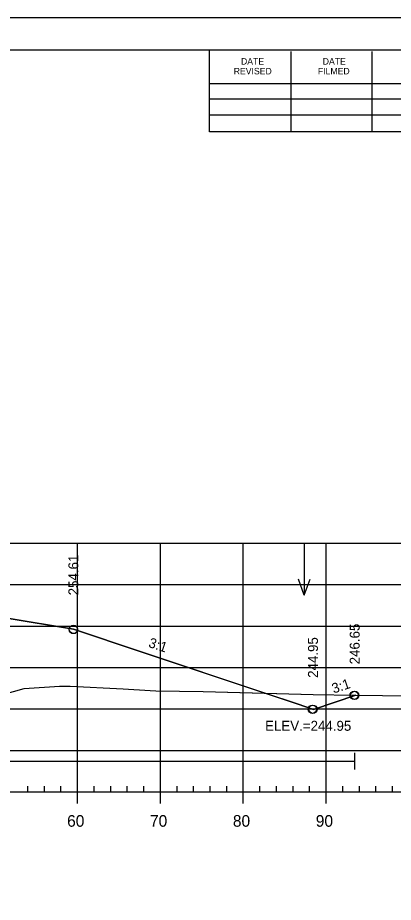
# Model space of a CAD drawing. Extents: x 1365647 to 1367999, y 387113 to 400173.
# Drawn here: x 1365946.9 to 1365992.2, y 398786.3 to 398893 of the extents above; entities that cross this region are included whole.
import ezdxf

# ---------------------------------------------------------------- set-up
doc = ezdxf.new("R2010")
doc.units = 0
for name, color, linetype in [('R_Axis', 7, 'Continuous'), ('R_Axis Annot', 7, 'Continuous'), ('R_Border', 7, 'Continuous'), ('R_Border Notes', 7, 'Continuous'), ('R_Contours', 7, 'Continuous'), ('R_Exist Surface', 7, 'Continuous'), ('R_Fin Surface', 7, 'Continuous'), ('R_Fin Surface Annot', 7, 'Continuous'), ('R_Grid', 7, 'Continuous'), ('R_No Plot', 7, 'Continuous'), ('R_Water', 7, 'Continuous'), ('R_Water Annot', 7, 'Continuous'), ('R_Xsect Elev', 7, 'Continuous')]:
    doc.layers.add(name, color=color, linetype=linetype)

msp = doc.modelspace()

# ---------------------------------------------------------------- linework, layer by layer
at = {"layer": 'R_Axis'}
for p, q in [((1365749.09, 398799.63), (1366039.09, 398799.63)), ((1365948.09, 398799.63), (1365948.09, 398800.33)), ((1365950.09, 398799.63), (1365950.09, 398800.33)), ((1365952.09, 398799.63), (1365952.09, 398800.33)), ((1365954.09, 398798.23), (1365954.09, 398799.63)), ((1365956.09, 398799.63), (1365956.09, 398800.33)), ((1365958.09, 398799.63), (1365958.09, 398800.33)), ((1365960.09, 398799.63), (1365960.09, 398800.33)), ((1365962.09, 398799.63), (1365962.09, 398800.33)), ((1365964.09, 398798.23), (1365964.09, 398799.63)), ((1365966.09, 398799.63), (1365966.09, 398800.33)), ((1365968.09, 398799.63), (1365968.09, 398800.33)), ((1365970.09, 398799.63), (1365970.09, 398800.33)), ((1365972.09, 398799.63), (1365972.09, 398800.33)), ((1365974.09, 398798.23), (1365974.09, 398799.63)), ((1365976.09, 398799.63), (1365976.09, 398800.33)), ((1365978.09, 398799.63), (1365978.09, 398800.33)), ((1365980.09, 398799.63), (1365980.09, 398800.33)), ((1365982.09, 398799.63), (1365982.09, 398800.33)), ((1365984.09, 398798.23), (1365984.09, 398799.63)), ((1365986.09, 398799.63), (1365986.09, 398800.33)), ((1365988.09, 398799.63), (1365988.09, 398800.33)), ((1365990.09, 398799.63), (1365990.09, 398800.33)), ((1365992.09, 398799.63), (1365992.09, 398800.33))]:
    msp.add_line(p, q, dxfattribs=at)
at = {"layer": 'R_Border'}
for p, q in [((1365736.09, 398889.09), (1366052.27, 398889.09)), ((1365970.01, 398879.21), (1365970.01, 398889.09)), ((1365979.87, 398879.21), (1365979.87, 398888.89)), ((1365989.63, 398879.21), (1365989.63, 398888.89)), ((1365970.01, 398885.07), (1366009.17, 398885.07)), ((1365970.01, 398883.21), (1366009.17, 398883.21)), ((1365970.01, 398879.21), (1365970.01, 398881.27)), ((1365970.01, 398881.27), (1366009.17, 398881.27)), ((1366052.27, 398879.21), (1365970.01, 398879.21))]:
    msp.add_line(p, q, dxfattribs=at)
at = {"layer": 'R_Contours'}
for p, q in [((1365953.59, 398819.24), (1365945.36, 398820.61)), ((1365961.63, 398816.55), (1365953.59, 398819.24)), ((1365976.68, 398811.53), (1365961.63, 398816.55)), ((1365945.08, 398811.39), (1365947.64, 398812.08))]:
    msp.add_line(p, q, dxfattribs=at)
for points in [[(1365947.64, 398812.08), (1365951.93, 398812.36), (1365953.21, 398812.38), (1365959.59, 398812.04), (1365962.84, 398811.85), (1365963.55, 398811.83)], [(1365963.55, 398811.83), (1365969.24, 398811.73), (1365976.68, 398811.53)]]:
    msp.add_lwpolyline(points, dxfattribs=at)
msp.add_lwpolyline([(1365976.68, 398811.53), (1365982.52, 398811.38), (1365987.53, 398811.28), (1365987.66, 398811.28), (1365982.56, 398809.58), (1365980.59, 398810.23)], close=True, dxfattribs=at)
at = {"layer": 'R_Exist Surface'}
msp.add_lwpolyline([(1365945.08, 398811.39), (1365947.64, 398812.08), (1365951.93, 398812.36), (1365953.21, 398812.38), (1365959.59, 398812.04), (1365962.84, 398811.85), (1365963.55, 398811.83), (1365969.24, 398811.73), (1365982.52, 398811.38), (1365987.53, 398811.28), (1365994.23, 398811.23), (1366022.09, 398810.88), (1366035.11, 398810.83), (1366035.73, 398810.83), (1366036.3, 398810.83), (1366039.09, 398810.85)], dxfattribs=at)
at = {"layer": 'R_Fin Surface'}
msp.add_lwpolyline([(1365825.31, 398812.68), (1365831.14, 398810.74), (1365834.59, 398811.89), (1365835.17, 398811.98), (1365856.59, 398815.55), (1365862.59, 398816.14), (1365864.59, 398816.34), (1365894.09, 398819.23), (1365923.59, 398822.12), (1365925.59, 398822.31), (1365931.59, 398822.9), (1365945.36, 398820.61), (1365953.59, 398819.24), (1365961.63, 398816.55), (1365980.59, 398810.23), (1365982.56, 398809.58), (1365987.66, 398811.28)], dxfattribs=at)
at = {"layer": 'R_Grid'}
for p, q in [((1365749.09, 398829.63), (1366039.09, 398829.63)), ((1365954.09, 398799.63), (1365954.09, 398829.63)), ((1365964.09, 398799.63), (1365964.09, 398829.63)), ((1365974.09, 398799.63), (1365974.09, 398829.63)), ((1365984.09, 398799.63), (1365984.09, 398829.63)), ((1365749.09, 398824.63), (1366039.09, 398824.63)), ((1365749.09, 398819.63), (1366039.09, 398819.63)), ((1365749.09, 398814.63), (1366039.09, 398814.63)), ((1365749.09, 398809.63), (1366039.09, 398809.63)), ((1365749.09, 398804.63), (1366039.09, 398804.63)), ((1365749.09, 398799.63), (1366039.09, 398799.63))]:
    msp.add_line(p, q, dxfattribs=at)
at = {"layer": 'R_No Plot'}
msp.add_line((1365723.69, 398892.99), (1366057.03, 398892.99), dxfattribs=at)
msp.add_lwpolyline([(1365723.69, 398892.99), (1366057.03, 398892.99), (1366057.03, 398679.65), (1365723.69, 398679.65)], close=True, dxfattribs=at)
for centre in [(1365953.59, 398819.24), (1365953.59, 398819.23), (1365953.59, 398819.21), (1365987.46, 398811.28), (1365987.53, 398811.28), (1365987.54, 398811.28), (1365982.42, 398809.6), (1365982.49, 398809.6), (1365982.49, 398809.6)]:
    msp.add_circle(centre, 0.5, dxfattribs=at)
at = {"layer": 'R_Water'}
for p, q in [((1365987.53, 398802.34), (1365987.53, 398804.34)), ((1365882.17, 398803.34), (1365987.53, 398803.34))]:
    msp.add_line(p, q, dxfattribs=at)
at = {"layer": 'R_Water Annot'}
for p, q in [((1365981.45, 398829.63), (1365981.45, 398823.35)), ((1365981.45, 398823.35), (1365980.75, 398825.27)), ((1365981.45, 398823.35), (1365982.15, 398825.27))]:
    msp.add_line(p, q, dxfattribs=at)

# ---------------------------------------------------------------- texts
at = {"layer": 'R_Axis Annot'}
for s, p in [('60', (1365952.83, 398795.43)), ('70', (1365962.83, 398795.43)), ('80', (1365972.83, 398795.43)), ('90', (1365982.83, 398795.43))]:
    msp.add_text(s, height=1.4, dxfattribs=at).set_placement(p)
at = {"layer": 'R_Border'}
for s, p in [('DATE', (1365973.81, 398887.33)), ('DATE', (1365983.67, 398887.33)), ('REVISED', (1365972.93, 398886.15)), ('FILMED', (1365983.09, 398886.15))]:
    msp.add_text(s, height=0.782, rotation=360, dxfattribs=at).set_placement(p)
at = {"layer": 'R_Border Notes'}
msp.add_text('ELEV.=244.95', height=1.2, dxfattribs=at).set_placement((1365976.72, 398807))
at = {"layer": 'R_Fin Surface Annot'}
for rotation, p in [(341.5651, (1365962.56, 398817.13)), (18.4349, (1365984.99, 398811.48))]:
    msp.add_text('3:1', height=1.2, rotation=rotation, dxfattribs=at).set_placement(p)
at = {"layer": 'R_Xsect Elev'}
for s, p in [('254.61', (1365954.19, 398823.33)), ('246.65', (1365988.13, 398815.01)), ('244.95', (1365983.09, 398813.38))]:
    msp.add_text(s, height=1.2, rotation=90, dxfattribs=at).set_placement(p)

doc.saveas('drawing.dxf')
